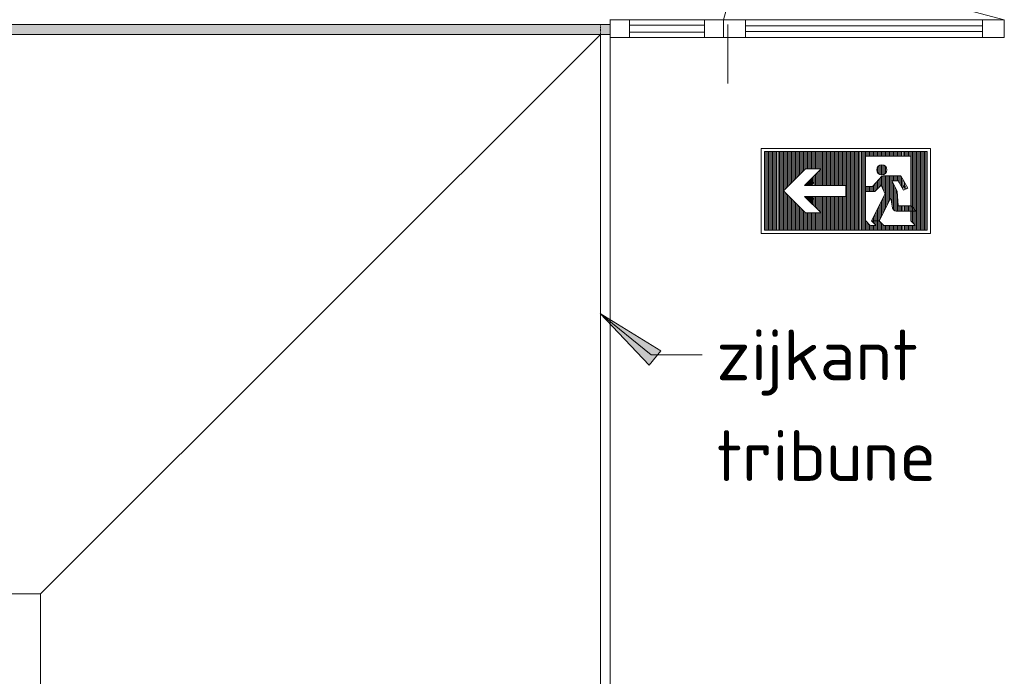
# Model space of a CAD drawing. Header units: millimetres. Extents: x 2016 to 102618, y -16590 to 68005.
# Tile 262 of 654: x 55441 to 58932, y 55022 to 57352. Entities that reach past the tile are written whole.
import ezdxf

# ---------------------------------------------------------------- set-up
doc = ezdxf.new("R2010")
doc.units = ezdxf.units.MM
doc.linetypes.add('dash 2_2', pattern=[4, 2, -2])
for name, color, linetype, lineweight in [('A-ANNO-NOTE', 131, 'Continuous', 5), ('A-DETL', 90, 'Continuous', 18), ('A-FLOR', 192, 'Continuous', 13), ('A-GENM', 13, 'Continuous', 13), ('A-GLAZ-CURT', 52, 'Continuous', 9), ('A-GLAZ-CWMG', 51, 'Continuous', 13), ('A-WALL-FNSH', 113, 'Continuous', 25), ('A-WALL-PATT', 111, 'Continuous', 25), ('G-ANNO-TEXT', 231, 'Continuous', 9)]:
    doc.layers.add(name, color=color, linetype=linetype, lineweight=lineweight)
doc.styles.add('ISOCPEUR_2', font='isocpeur.ttf', dxfattribs={"height": 180.0000000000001})

# ---------------------------------------------------------------- blocks, each defined once
blk = doc.blocks.new('31_VCS_CWP_vliesgevel_deur_enkel_glaspaneel - merk-3574687-00 Begane grond')
at = {"layer": 'A-GENM'}
for p, q in [((-497.4999999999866, 30.99999999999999), (-430.8476383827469, 279.7499999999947)), ((497.4999999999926, 30.99999999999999), (-454.9957840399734, 286.2204761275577))]:
    blk.add_line(p, q, dxfattribs=at)
at = {"layer": 'A-GLAZ-CURT', "lineweight": 18}
for p, q in [((-420.4999999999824, 31.00000000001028), (-497.4999999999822, 31.00000000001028)), ((-497.4999999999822, 31.00000000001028), (-497.4999999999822, -31.00000000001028)), ((-420.4999999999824, -31.00000000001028), (-420.4999999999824, 31.00000000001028)), ((-420.4999999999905, 30.99999999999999), (420.4999999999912, 30.99999999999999)), ((497.4999999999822, 31.00000000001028), (420.4999999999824, 31.00000000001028)), ((420.4999999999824, 31.00000000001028), (420.4999999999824, -31.00000000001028)), ((497.4999999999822, -31.00000000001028), (497.4999999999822, 31.00000000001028)), ((-497.4999999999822, -31.00000000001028), (-420.4999999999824, -31.00000000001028)), ((420.4999999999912, -31.00000000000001), (-420.4999999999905, -31.00000000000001)), ((420.4999999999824, -31.00000000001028), (497.4999999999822, -31.00000000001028))]:
    blk.add_line(p, q, dxfattribs=at)
at = {"layer": 'A-GLAZ-CURT', "lineweight": 13}
for p, q in [((420.4999999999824, 10.50000000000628), (-420.4999999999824, 10.50000000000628)), ((-420.4999999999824, 10.50000000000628), (-420.4999999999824, -10.50000000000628)), ((420.4999999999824, -10.50000000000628), (420.4999999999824, 10.50000000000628)), ((-420.4999999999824, -10.50000000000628), (420.4999999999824, -10.50000000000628))]:
    blk.add_line(p, q, dxfattribs=at)
blk = doc.blocks.new('Rectangular Mullion - aluminium kozijn_RT62_68mm-2938102-00 Begane grond')
at = {"layer": 'A-GLAZ-CWMG'}
for p, q in [((-67.99999999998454, 31.00000000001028), (0, 31.00000000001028)), ((-67.99999999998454, -31.00000000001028), (-67.99999999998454, 31.00000000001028)), ((0, 31.00000000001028), (0, -31.00000000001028)), ((0, -31.00000000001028), (-67.99999999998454, -31.00000000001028))]:
    blk.add_line(p, q, dxfattribs=at)
blk = doc.blocks.new('System Panel - 31_VCS_CP_glas-4711071-00 Begane grond')
at = {"layer": 'A-GLAZ-CURT'}
for p, q in [((133.0000000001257, 12.50000000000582), (-133.0000000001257, 12.50000000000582)), ((-133.0000000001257, 12.50000000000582), (-133.0000000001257, -12.50000000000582)), ((133.0000000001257, -12.50000000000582), (133.0000000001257, 12.50000000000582)), ((-133.0000000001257, -12.50000000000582), (133.0000000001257, -12.50000000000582))]:
    blk.add_line(p, q, dxfattribs=at)
blk = doc.blocks.new('Rectangular Mullion - aluminium kozijn_RT62_68mm-4711070-00 Begane grond')
at = {"layer": 'A-GLAZ-CWMG'}
for p, q in [((57602.99999999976, 57350.99999999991), (57868.99999999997, 57350.99999999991)), ((57602.99999999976, 57288.99999999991), (57868.99999999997, 57288.9999999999))]:
    blk.add_line(p, q, dxfattribs=at)
blk = doc.blocks.new('Rectangular Mullion - aluminium kozijn_RT62_68mm-2938097-00 Begane grond')
at = {"layer": 'A-GLAZ-CWMG'}
for p, q in [((-34.00000000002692, 31.00000000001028), (34.00000000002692, 31.00000000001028)), ((-34.00000000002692, -31.00000000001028), (-34.00000000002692, 31.00000000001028)), ((34.00000000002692, 31.00000000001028), (34.00000000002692, -31.00000000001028)), ((34.00000000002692, -31.00000000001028), (-34.00000000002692, -31.00000000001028))]:
    blk.add_line(p, q, dxfattribs=at)
blk = doc.blocks.new('NLRS_00_NEN-EN ISO 7010_E001 - vluchtweg links-4415713-00 Begane grond')
at = {"layer": 'A-ANNO-NOTE', "lineweight": 9}
for p, q in [((-2.999999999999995, -1.586231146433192e-14), (-2.999999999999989, -3.014634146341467)), ((2.999999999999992, -5.887109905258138e-15), (-2.999999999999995, -1.579138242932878e-14)), ((-2.882926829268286, -0.1170731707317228), (2.882926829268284, -0.1170731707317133)), ((-2.882926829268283, -2.897560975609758), (-2.882926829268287, -0.1170731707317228)), ((-2.835275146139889, -0.1170731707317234), (-2.835275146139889, -2.897560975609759)), ((-2.787623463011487, -0.1170731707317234), (-2.787623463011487, -2.897560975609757)), ((-2.739971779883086, -0.1170731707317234), (-2.739971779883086, -2.897560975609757)), ((-2.692320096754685, -0.1170731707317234), (-2.692320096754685, -2.897560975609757)), ((-2.644668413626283, -0.1170731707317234), (-2.644668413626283, -2.897560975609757)), ((-2.597016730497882, -0.1170731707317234), (-2.597016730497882, -2.897560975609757)), ((-2.549365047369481, -0.1170731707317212), (-2.549365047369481, -2.897560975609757)), ((-2.501713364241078, -0.1170731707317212), (-2.501713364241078, -2.897560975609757)), ((-2.454061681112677, -0.1170731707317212), (-2.454061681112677, -2.897560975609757)), ((-2.406409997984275, -0.1170731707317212), (-2.406409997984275, -2.897560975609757)), ((-2.358758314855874, -0.1170731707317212), (-2.358758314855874, -2.897560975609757)), ((-2.311106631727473, -0.1170731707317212), (-2.311106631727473, -2.897560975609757)), ((-2.263454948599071, -0.1170731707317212), (-2.263454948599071, -2.897560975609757)), ((-2.21580326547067, -0.1170731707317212), (-2.21580326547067, -2.897560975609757)), ((-2.168151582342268, -0.1170731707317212), (-2.168151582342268, -1.459060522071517)), ((-2.120499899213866, -0.1170731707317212), (-2.120499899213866, -1.411408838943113)), ((-2.072848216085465, -0.1170731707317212), (-2.072848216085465, -1.363757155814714)), ((-2.025196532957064, -0.1170731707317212), (-2.025196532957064, -1.316105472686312)), ((-1.977544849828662, -0.1170731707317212), (-1.977544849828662, -1.268453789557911)), ((-1.92989316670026, -0.1170731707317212), (-1.92989316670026, -1.220802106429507)), ((-1.882241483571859, -0.1170731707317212), (-1.882241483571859, -1.173150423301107)), ((-1.834589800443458, -0.1170731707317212), (-1.834589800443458, -1.125498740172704)), ((-1.786938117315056, -0.1170731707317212), (-1.786938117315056, -1.077847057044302)), ((-1.739286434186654, -0.1170731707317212), (-1.739286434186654, -1.0301953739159)), ((-1.691634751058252, -0.1170731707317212), (-1.691634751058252, -0.9825436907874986)), ((-1.643983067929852, -0.1170731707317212), (-1.643983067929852, -0.9348920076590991)), ((-1.59633138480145, -0.1170731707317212), (-1.59633138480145, -0.8872403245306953)), ((-1.548679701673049, -0.1170731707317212), (-1.548679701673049, -0.8395886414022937)), ((-1.501028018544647, -0.1170731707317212), (-1.501028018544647, -0.791936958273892)), ((-1.453376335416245, -0.1170731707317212), (-1.453376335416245, -0.7442852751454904)), ((-1.405724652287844, -0.1170731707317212), (-1.405724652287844, -0.7236984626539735)), ((-1.358072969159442, -0.1170731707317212), (-1.358072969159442, -0.7236984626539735)), ((-1.310421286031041, -0.1170731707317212), (-1.310421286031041, -0.7236984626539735)), ((-1.262769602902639, -0.1170731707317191), (-1.262769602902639, -0.7236984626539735)), ((-1.215117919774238, -0.1170731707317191), (-1.215117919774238, -0.7236984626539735)), ((-1.167466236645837, -0.1170731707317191), (-1.167466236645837, -0.7236984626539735)), ((-1.119814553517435, -0.1170731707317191), (-1.119814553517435, -0.7236984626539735)), ((-1.072162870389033, -0.1170731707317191), (-1.072162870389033, -0.7236984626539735)), ((-1.024511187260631, -0.1170731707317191), (-1.024511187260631, -0.7236984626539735)), ((-0.9768595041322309, -0.1170731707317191), (-0.9768595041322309, -0.7236984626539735)), ((-0.929207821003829, -0.1170731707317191), (-0.929207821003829, -0.7236984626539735)), ((-0.8815561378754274, -0.1170731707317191), (-0.8815561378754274, -0.7236984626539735)), ((-0.8339044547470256, -0.1170731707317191), (-0.8339044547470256, -1.312565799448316)), ((-0.7862527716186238, -0.1170731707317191), (-0.7862527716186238, -1.312565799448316)), ((-0.7386010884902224, -0.1170731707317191), (-0.7386010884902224, -1.312565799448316)), ((-0.6909494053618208, -0.1170731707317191), (-0.6909494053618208, -1.312565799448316)), ((-0.6432977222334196, -0.1170731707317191), (-0.6432977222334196, -1.312565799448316)), ((-0.5956460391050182, -0.1170731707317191), (-0.5956460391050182, -1.312565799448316)), ((-0.5479943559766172, -0.1170731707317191), (-0.5479943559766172, -1.312565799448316)), ((-0.5003426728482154, -0.1170731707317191), (-0.5003426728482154, -1.312565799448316)), ((-0.4526909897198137, -0.1170731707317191), (-0.4526909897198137, -1.312565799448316)), ((-0.4050393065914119, -0.1170731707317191), (-0.4050393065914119, -1.312565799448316)), ((-0.3573876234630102, -0.1170731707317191), (-0.3573876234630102, -1.312565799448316)), ((-0.3097359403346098, -0.1170731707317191), (-0.3097359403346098, -1.312565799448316)), ((-0.262084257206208, -0.1170731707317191), (-0.262084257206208, -1.312565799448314)), ((-0.2144325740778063, -0.1170731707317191), (-0.2144325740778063, -1.312565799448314)), ((-0.1667808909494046, -0.1170731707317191), (-0.1667808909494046, -1.312565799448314)), ((-0.1191292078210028, -0.1170731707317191), (-0.1191292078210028, -1.312565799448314)), ((-0.07147752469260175, -0.1170731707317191), (-0.07147752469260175, -1.312565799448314)), ((-0.02382584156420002, -0.1170731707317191), (-0.02382584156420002, -1.312565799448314)), ((0.02382584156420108, -0.117073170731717), (0.02382584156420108, -2.897560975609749)), ((0.07147752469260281, -0.117073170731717), (0.07147752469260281, -2.897560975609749)), ((0.1191292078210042, -0.117073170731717), (0.1191292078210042, -2.897560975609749)), ((0.1667808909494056, -0.117073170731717), (0.1667808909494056, -2.897560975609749)), ((0.2144325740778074, -0.117073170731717), (0.2144325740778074, -2.897560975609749)), ((0.2620842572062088, -0.117073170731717), (0.2620842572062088, -2.897560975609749)), ((0.3097359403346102, -0.117073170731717), (0.3097359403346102, -2.897560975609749)), ((0.3573876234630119, -0.117073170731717), (0.3573876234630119, -2.897560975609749)), ((0.4050393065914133, -0.117073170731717), (0.4050393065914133, -2.897560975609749)), ((0.4526909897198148, -0.117073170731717), (0.4526909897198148, -2.897560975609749)), ((0.5003426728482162, -0.117073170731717), (0.5003426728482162, -2.897560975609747)), ((0.5479943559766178, -0.117073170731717), (0.5479943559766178, -2.897560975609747)), ((0.5956460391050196, -0.117073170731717), (0.5956460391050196, -2.897560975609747)), ((0.6432977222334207, -0.117073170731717), (0.6432977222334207, -2.897560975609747)), ((0.6909494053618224, -0.117073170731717), (0.6909494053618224, -2.897560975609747)), ((0.6963764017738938, -0.2787535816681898), (2.303623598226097, -0.2787535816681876)), ((0.6963764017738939, -1.355876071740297), (0.6963764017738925, -0.2787535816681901)), ((0.7386010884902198, -0.117073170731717), (0.7386010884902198, -0.2787535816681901)), ((0.786252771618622, -0.117073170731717), (0.786252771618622, -0.2787535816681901)), ((0.8339044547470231, -0.117073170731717), (0.8339044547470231, -0.2787535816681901)), ((0.8815561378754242, -0.117073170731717), (0.8815561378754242, -0.2787535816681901)), ((0.9292078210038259, -0.117073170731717), (0.9292078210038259, -0.2787535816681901)), ((0.9768595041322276, -0.117073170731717), (0.9768595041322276, -0.2787535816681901)), ((1.024511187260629, -0.117073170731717), (1.024511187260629, -0.2787535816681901)), ((1.072162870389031, -0.117073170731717), (1.072162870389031, -0.2787535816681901)), ((1.119814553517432, -0.117073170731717), (1.119814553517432, -0.2787535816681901)), ((1.167466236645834, -0.117073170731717), (1.167466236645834, -0.2787535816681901)), ((1.215117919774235, -0.117073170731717), (1.215117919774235, -0.2787535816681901)), ((1.262769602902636, -0.117073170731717), (1.262769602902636, -0.278753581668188)), ((1.310421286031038, -0.1170731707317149), (1.310421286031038, -0.278753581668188)), ((1.35807296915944, -0.1170731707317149), (1.35807296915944, -0.278753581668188)), ((1.405724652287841, -0.1170731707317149), (1.405724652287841, -0.278753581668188)), ((1.453376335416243, -0.1170731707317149), (1.453376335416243, -0.278753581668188)), ((1.501028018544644, -0.1170731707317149), (1.501028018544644, -0.278753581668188)), ((1.548679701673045, -0.1170731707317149), (1.548679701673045, -0.278753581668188)), ((1.596331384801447, -0.1170731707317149), (1.596331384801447, -0.278753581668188)), ((1.643983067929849, -0.1170731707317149), (1.643983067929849, -0.278753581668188)), ((1.69163475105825, -0.1170731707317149), (1.69163475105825, -0.278753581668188)), ((1.739197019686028, -0.1170731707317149), (1.739197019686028, -0.278753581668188)), ((1.78684870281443, -0.1170731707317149), (1.78684870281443, -0.278753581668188)), ((1.834500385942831, -0.1170731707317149), (1.834500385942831, -0.278753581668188)), ((1.882152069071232, -0.1170731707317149), (1.882152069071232, -0.278753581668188)), ((1.929803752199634, -0.1170731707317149), (1.929803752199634, -0.278753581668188)), ((1.977455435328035, -0.1170731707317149), (1.977455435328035, -0.278753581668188)), ((2.025555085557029, -0.1170731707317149), (2.025555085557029, -0.278753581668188)), ((2.073206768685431, -0.1170731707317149), (2.073206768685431, -0.278753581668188)), ((2.120858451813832, -0.1170731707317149), (2.120858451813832, -0.278753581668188)), ((2.168510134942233, -0.1170731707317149), (2.168510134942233, -0.278753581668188)), ((2.21609110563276, -0.1170731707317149), (2.21609110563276, -0.278753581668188)), ((2.263742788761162, -0.1170731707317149), (2.263742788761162, -0.278753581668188)), ((2.303623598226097, -0.2787535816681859), (2.3036235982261, -2.033190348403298)), ((2.311106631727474, -0.1170731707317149), (2.311106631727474, -2.577662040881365)), ((2.358758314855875, -0.1170731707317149), (2.358758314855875, -2.625313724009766)), ((2.406409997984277, -0.1170731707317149), (2.406409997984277, -2.672965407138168)), ((2.454061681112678, -0.1170731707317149), (2.454061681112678, -2.720617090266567)), ((2.501713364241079, -0.1170731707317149), (2.501713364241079, -2.89756097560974)), ((2.549365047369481, -0.1170731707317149), (2.549365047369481, -2.89756097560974)), ((2.597016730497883, -0.1170731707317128), (2.597016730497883, -2.89756097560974)), ((2.644668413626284, -0.1170731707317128), (2.644668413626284, -2.89756097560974)), ((2.692320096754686, -0.1170731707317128), (2.692320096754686, -2.89756097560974)), ((2.739971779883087, -0.1170731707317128), (2.739971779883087, -2.89756097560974)), ((2.787623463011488, -0.1170731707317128), (2.787623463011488, -2.89756097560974)), ((2.83527514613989, -0.1170731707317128), (2.83527514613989, -2.89756097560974)), ((2.882926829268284, -0.1170731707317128), (2.882926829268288, -2.89756097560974)), ((2.999999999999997, -3.014634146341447), (2.999999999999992, -6.34492458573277e-15)), ((1.119814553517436, -0.674635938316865), (1.119814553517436, -0.8510125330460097)), ((1.167466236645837, -0.6195994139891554), (1.167466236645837, -0.9060490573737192)), ((1.215117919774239, -0.5933894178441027), (1.215117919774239, -0.9322590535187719)), ((1.262769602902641, -0.5829309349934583), (1.262769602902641, -0.9427175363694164)), ((1.310421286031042, -0.585416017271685), (1.310421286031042, -0.9402324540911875)), ((1.358072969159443, -0.6014415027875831), (1.358072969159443, -0.9242069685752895)), ((1.405724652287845, -0.6360420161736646), (1.405724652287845, -0.8896064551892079)), ((-1.432789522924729, -0.7236984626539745), (-2.216408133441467, -1.507317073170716)), ((-0.8754252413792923, -0.7236984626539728), (-1.464292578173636, -1.312565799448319)), ((-0.8754252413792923, -0.7236984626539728), (-1.432789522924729, -0.7236984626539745)), ((-1.167466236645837, -1.015739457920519), (-1.167466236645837, -1.244152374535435)), ((-1.119814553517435, -0.968087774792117), (-1.119814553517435, -1.312565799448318)), ((-1.072162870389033, -0.9204360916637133), (-1.072162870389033, -1.312565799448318)), ((-1.024511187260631, -0.8727844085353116), (-1.024511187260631, -1.312565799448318)), ((-0.9768595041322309, -0.8251327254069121), (-0.9768595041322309, -1.312565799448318)), ((-0.929207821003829, -0.7774810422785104), (-0.929207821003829, -1.312565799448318)), ((-0.8815561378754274, -0.7236984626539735), (-0.8815561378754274, -1.312565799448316)), ((1.291866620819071, -0.976987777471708), (0.9385475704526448, -1.355876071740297)), ((1.262769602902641, -1.008190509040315), (1.262769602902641, -1.330391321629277)), ((1.262769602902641, -1.008190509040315), (1.262769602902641, -1.330391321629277)), ((1.310421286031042, -0.9769877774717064), (1.310421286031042, -1.437418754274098)), ((1.946204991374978, -0.976987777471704), (1.310421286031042, -0.9769877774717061)), ((1.358072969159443, -0.9769877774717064), (1.358072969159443, -1.544446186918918)), ((1.405724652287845, -0.9769877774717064), (1.405724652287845, -2.130266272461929)), ((1.453376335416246, -0.9769877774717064), (1.453376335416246, -2.036744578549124)), ((1.501028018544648, -0.9769877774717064), (1.501028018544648, -1.94322288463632)), ((1.54867970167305, -0.9769877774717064), (1.54867970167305, -1.849701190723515)), ((1.596331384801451, -0.9769877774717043), (1.596331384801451, -1.75617949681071)), ((1.643983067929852, -0.9769877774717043), (1.643983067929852, -1.149094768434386)), ((1.691634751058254, -0.9769877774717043), (1.691634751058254, -1.149094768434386)), ((1.739286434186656, -0.9769877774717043), (1.739286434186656, -1.149094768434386)), ((1.786938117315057, -0.9769877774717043), (1.786938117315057, -1.149094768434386)), ((1.834589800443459, -0.9769877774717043), (1.834589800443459, -1.149094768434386)), ((1.88224148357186, -0.9769877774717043), (1.88224148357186, -1.20512439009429)), ((1.929893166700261, -0.9769877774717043), (1.929893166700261, -1.287659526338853)), ((2.195843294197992, -1.409374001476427), (1.946204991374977, -0.9769877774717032)), ((1.977544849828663, -1.031270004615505), (1.977544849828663, -1.370194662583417)), ((-1.916695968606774e-15, -1.312565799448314), (-1.464292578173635, -1.312565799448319)), ((-1.167466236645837, -1.0514859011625), (-1.428546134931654, -1.312565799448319)), ((-1.167466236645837, -1.09633360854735), (-1.383698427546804, -1.312565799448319)), ((-1.167466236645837, -1.145733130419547), (-1.334298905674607, -1.312565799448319)), ((-1.167466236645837, -1.194140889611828), (-1.285891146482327, -1.312565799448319)), ((-1.119814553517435, -1.196500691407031), (-1.235879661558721, -1.312565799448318)), ((-1.095463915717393e-15, -1.702068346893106), (-1.919252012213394e-15, -1.312565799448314)), ((0.9385475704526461, -1.355876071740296), (0.6963764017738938, -1.355876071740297)), ((0.7386010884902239, -1.355876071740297), (0.7386010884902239, -1.531401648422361)), ((0.7862527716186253, -1.355876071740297), (0.7862527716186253, -1.531401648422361)), ((0.8339044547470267, -1.355876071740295), (0.8339044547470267, -1.531401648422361)), ((0.8815561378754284, -1.355876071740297), (0.8815561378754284, -1.531401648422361)), ((0.9292078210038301, -1.355876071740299), (0.9292078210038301, -1.531401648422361)), ((0.9768595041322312, -1.314791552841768), (0.9768595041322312, -1.531401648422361)), ((1.022472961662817, -1.53140164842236), (1.250666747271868, -1.303207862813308)), ((1.024511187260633, -1.263691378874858), (1.024511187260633, -1.529363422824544)), ((1.072162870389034, -1.212591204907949), (1.072162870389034, -1.481711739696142)), ((1.119814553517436, -1.161491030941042), (1.119814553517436, -1.434060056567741)), ((1.167466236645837, -1.110390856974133), (1.167466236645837, -1.386408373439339)), ((1.215117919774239, -1.059290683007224), (1.215117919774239, -1.338756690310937)), ((1.250666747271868, -1.303207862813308), (1.405724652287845, -1.651473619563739)), ((1.628382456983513, -1.149094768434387), (1.849892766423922, -1.149094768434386)), ((1.816678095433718, -1.518645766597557), (1.628382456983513, -1.149094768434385)), ((1.643983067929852, -1.179712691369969), (1.643983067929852, -2.037080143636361)), ((1.691634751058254, -1.273234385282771), (1.691634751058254, -2.185773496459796)), ((1.739286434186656, -1.366756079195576), (1.739286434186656, -2.216334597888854)), ((1.849892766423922, -1.149094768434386), (2.04464404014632, -1.48641386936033)), ((2.025196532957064, -1.113805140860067), (2.025196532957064, -1.452729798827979)), ((2.025196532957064, -1.305610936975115), (2.110275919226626, -1.452972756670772)), ((2.072848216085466, -1.196340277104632), (2.072848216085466, -1.388146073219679)), ((2.072848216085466, -1.29284270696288), (2.152792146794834, -1.43130965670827)), ((-1.432789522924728, -2.290935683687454), (-2.216408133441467, -1.507317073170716)), ((-2.168151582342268, -1.555573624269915), (-2.168151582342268, -2.897560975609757)), ((-2.120499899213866, -1.603225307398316), (-2.120499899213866, -2.897560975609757)), ((-2.072848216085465, -1.650876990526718), (-2.072848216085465, -2.897560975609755)), ((-2.025196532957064, -1.698528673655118), (-2.025196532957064, -2.897560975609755)), ((-0.8754252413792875, -2.290935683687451), (-1.464292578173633, -1.702068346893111)), ((-1.09053391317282e-15, -1.702068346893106), (-1.464292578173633, -1.702068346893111)), ((-1.167466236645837, -1.952573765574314), (-1.417971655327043, -1.70206834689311)), ((-1.167466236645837, -1.906252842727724), (-1.371650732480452, -1.702068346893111)), ((-1.167466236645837, -1.859931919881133), (-1.325329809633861, -1.70206834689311)), ((-1.167466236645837, -1.81489132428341), (-1.280289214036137, -1.70206834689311)), ((-1.119814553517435, -1.814941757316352), (-1.232687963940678, -1.70206834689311)), ((-1.167466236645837, -1.702068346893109), (-1.167466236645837, -1.998894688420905)), ((-1.119814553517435, -1.702068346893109), (-1.119814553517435, -2.046546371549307)), ((-1.072162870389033, -1.702068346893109), (-1.072162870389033, -2.094198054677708)), ((-1.024511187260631, -1.702068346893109), (-1.024511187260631, -2.14184973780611)), ((-0.9768595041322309, -1.702068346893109), (-0.9768595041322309, -2.189501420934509)), ((-0.929207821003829, -1.702068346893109), (-0.929207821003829, -2.237153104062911)), ((-0.8815561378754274, -1.702068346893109), (-0.8815561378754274, -2.284804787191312)), ((-0.8339044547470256, -1.702068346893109), (-0.8339044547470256, -2.897560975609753)), ((-0.7862527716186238, -1.702068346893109), (-0.7862527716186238, -2.897560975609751)), ((-0.7386010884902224, -1.702068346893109), (-0.7386010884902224, -2.897560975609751)), ((-0.6909494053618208, -1.702068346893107), (-0.6909494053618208, -2.897560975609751)), ((-0.6432977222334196, -1.702068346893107), (-0.6432977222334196, -2.897560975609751)), ((-0.5956460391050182, -1.702068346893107), (-0.5956460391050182, -2.897560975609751)), ((-0.5479943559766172, -1.702068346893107), (-0.5479943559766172, -2.897560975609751)), ((-0.5003426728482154, -1.702068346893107), (-0.5003426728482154, -2.897560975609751)), ((-0.4526909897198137, -1.702068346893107), (-0.4526909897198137, -2.897560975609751)), ((-0.4050393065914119, -1.702068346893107), (-0.4050393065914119, -2.897560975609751)), ((-0.3573876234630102, -1.702068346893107), (-0.3573876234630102, -2.897560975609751)), ((-0.3097359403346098, -1.702068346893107), (-0.3097359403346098, -2.897560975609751)), ((-0.262084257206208, -1.702068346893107), (-0.262084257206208, -2.897560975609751)), ((-0.2144325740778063, -1.702068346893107), (-0.2144325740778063, -2.897560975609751)), ((-0.1667808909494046, -1.702068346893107), (-0.1667808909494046, -2.897560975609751)), ((-0.1191292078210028, -1.702068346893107), (-0.1191292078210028, -2.897560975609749)), ((-0.07147752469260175, -1.702068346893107), (-0.07147752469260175, -2.897560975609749)), ((-0.02382584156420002, -1.702068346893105), (-0.02382584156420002, -2.897560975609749)), ((0.6963764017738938, -1.531401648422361), (1.022472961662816, -1.531401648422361)), ((0.6963764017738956, -2.570179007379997), (0.6963764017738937, -1.531401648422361)), ((1.405724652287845, -1.586085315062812), (0.9043038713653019, -2.570179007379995)), ((1.358072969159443, -1.679607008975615), (1.358072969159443, -2.223787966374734)), ((1.786938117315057, -1.460277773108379), (1.786938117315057, -2.223952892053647)), ((1.852658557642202, -2.0331903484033), (1.816678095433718, -1.518645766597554)), ((2.04464404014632, -1.486413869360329), (2.195843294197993, -1.409374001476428)), ((-1.977544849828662, -1.746180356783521), (-1.977544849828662, -2.897560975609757)), ((-1.92989316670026, -1.793832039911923), (-1.92989316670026, -2.897560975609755)), ((-1.882241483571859, -1.841483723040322), (-1.882241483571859, -2.897560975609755)), ((-1.834589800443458, -1.889135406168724), (-1.834589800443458, -2.897560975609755)), ((-1.786938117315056, -1.936787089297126), (-1.786938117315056, -2.897560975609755)), ((-1.739286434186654, -1.984438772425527), (-1.739286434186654, -2.897560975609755)), ((-1.691634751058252, -2.032090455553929), (-1.691634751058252, -2.897560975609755)), ((-1.643983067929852, -2.07974213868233), (-1.643983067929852, -2.897560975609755)), ((1.167466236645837, -2.05369378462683), (1.167466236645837, -2.897560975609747)), ((1.181577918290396, -2.570179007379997), (1.596331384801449, -1.756179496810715)), ((1.215117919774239, -1.960172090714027), (1.215117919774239, -2.504353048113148)), ((1.262769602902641, -1.866650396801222), (1.262769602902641, -2.410831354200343)), ((1.310421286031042, -1.77312870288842), (1.310421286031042, -2.31730966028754)), ((1.598743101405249, -1.7514462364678), (1.656502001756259, -2.116121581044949)), ((1.834589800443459, -1.774795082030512), (1.834589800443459, -2.223952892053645)), ((2.3036235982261, -2.033190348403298), (1.852658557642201, -2.0331903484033)), ((1.88224148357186, -2.0331903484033), (1.88224148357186, -2.223952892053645)), ((1.929893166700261, -2.0331903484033), (1.929893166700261, -2.223952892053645)), ((1.977544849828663, -2.0331903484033), (1.977544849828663, -2.223952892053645)), ((2.025196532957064, -2.0331903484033), (2.025196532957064, -2.223952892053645)), ((2.072848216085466, -2.0331903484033), (2.072848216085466, -2.223952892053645)), ((2.120499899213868, -2.033190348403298), (2.120499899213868, -2.223952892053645)), ((2.168151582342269, -2.033190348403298), (2.168151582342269, -2.223952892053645)), ((2.215803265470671, -2.033190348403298), (2.215803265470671, -2.223952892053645)), ((2.263454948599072, -2.033190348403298), (2.263454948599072, -2.223952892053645)), ((2.496455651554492, -2.223952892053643), (2.311106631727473, -2.038603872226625)), ((-1.59633138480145, -2.127393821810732), (-1.59633138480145, -2.897560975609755)), ((-1.548679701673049, -2.175045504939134), (-1.548679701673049, -2.897560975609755)), ((-1.501028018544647, -2.222697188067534), (-1.501028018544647, -2.897560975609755)), ((-1.453376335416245, -2.270348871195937), (-1.453376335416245, -2.897560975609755)), ((-0.8754252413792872, -2.290935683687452), (-1.432789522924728, -2.290935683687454)), ((-1.405724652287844, -2.290935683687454), (-1.405724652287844, -2.897560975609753)), ((-1.358072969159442, -2.290935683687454), (-1.358072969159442, -2.897560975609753)), ((-1.310421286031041, -2.290935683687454), (-1.310421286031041, -2.897560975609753)), ((-1.262769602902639, -2.290935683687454), (-1.262769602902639, -2.897560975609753)), ((-1.215117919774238, -2.290935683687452), (-1.215117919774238, -2.897560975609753)), ((-1.167466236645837, -2.290935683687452), (-1.167466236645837, -2.897560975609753)), ((-1.119814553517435, -2.290935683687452), (-1.119814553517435, -2.897560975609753)), ((-1.072162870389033, -2.290935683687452), (-1.072162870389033, -2.897560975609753)), ((-1.024511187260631, -2.290935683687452), (-1.024511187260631, -2.897560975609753)), ((-0.9768595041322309, -2.290935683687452), (-0.9768595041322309, -2.897560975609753)), ((-0.929207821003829, -2.290935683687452), (-0.929207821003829, -2.897560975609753)), ((-0.8815561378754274, -2.290935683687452), (-0.8815561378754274, -2.897560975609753)), ((0.9768595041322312, -2.427780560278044), (0.9768595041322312, -2.642734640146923)), ((1.024511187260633, -2.334258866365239), (1.024511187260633, -2.690386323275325)), ((1.072162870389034, -2.240737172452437), (1.072162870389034, -2.897560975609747)), ((1.119814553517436, -2.147215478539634), (1.119814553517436, -2.897560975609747)), ((1.786938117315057, -2.223952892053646), (2.496455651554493, -2.223952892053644)), ((2.303623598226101, -2.570179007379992), (2.3036235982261, -2.223952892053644)), ((0.8620779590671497, -2.735880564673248), (0.690949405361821, -2.564752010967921)), ((0.7386010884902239, -2.612403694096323), (0.7386010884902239, -2.897560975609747)), ((0.7862527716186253, -2.660055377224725), (0.7862527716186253, -2.897560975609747)), ((0.8339044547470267, -2.707707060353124), (0.8339044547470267, -2.897560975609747)), ((0.8815561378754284, -2.73588056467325), (0.8815561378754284, -2.897560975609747)), ((1.072162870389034, -2.73588056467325), (0.8815561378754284, -2.73588056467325)), ((0.9043038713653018, -2.570179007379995), (1.072162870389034, -2.738038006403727)), ((0.9043038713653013, -2.570179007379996), (1.181577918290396, -2.570179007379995)), ((0.9292078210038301, -2.73588056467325), (0.9292078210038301, -2.897560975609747)), ((0.9768595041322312, -2.73588056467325), (0.9768595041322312, -2.897560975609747)), ((1.024511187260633, -2.73588056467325), (1.024511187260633, -2.897560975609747)), ((1.181577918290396, -2.570179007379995), (1.347279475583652, -2.73588056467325)), ((1.215117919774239, -2.603719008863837), (1.215117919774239, -2.897560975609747)), ((1.262769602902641, -2.651370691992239), (1.262769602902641, -2.897560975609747)), ((1.310421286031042, -2.699022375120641), (1.310421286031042, -2.897560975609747)), ((1.358072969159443, -2.73588056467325), (1.358072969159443, -2.897560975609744)), ((2.454061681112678, -2.735880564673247), (1.358072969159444, -2.73588056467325)), ((1.405724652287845, -2.73588056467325), (1.405724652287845, -2.897560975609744)), ((1.453376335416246, -2.73588056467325), (1.453376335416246, -2.897560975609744)), ((1.501028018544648, -2.73588056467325), (1.501028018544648, -2.897560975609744)), ((1.54867970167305, -2.73588056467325), (1.54867970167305, -2.897560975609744)), ((1.596331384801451, -2.73588056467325), (1.596331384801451, -2.897560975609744)), ((1.643983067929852, -2.735880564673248), (1.643983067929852, -2.897560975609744)), ((1.691634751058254, -2.735880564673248), (1.691634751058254, -2.897560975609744)), ((1.739286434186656, -2.735880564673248), (1.739286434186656, -2.897560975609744)), ((1.786938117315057, -2.735880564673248), (1.786938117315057, -2.897560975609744)), ((1.834589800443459, -2.735880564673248), (1.834589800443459, -2.897560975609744)), ((1.88224148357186, -2.735880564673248), (1.88224148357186, -2.897560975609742)), ((1.929893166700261, -2.735880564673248), (1.929893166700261, -2.897560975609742)), ((1.977544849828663, -2.735880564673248), (1.977544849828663, -2.897560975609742)), ((2.025196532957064, -2.735880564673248), (2.025196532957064, -2.897560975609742)), ((2.072848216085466, -2.735880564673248), (2.072848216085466, -2.897560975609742)), ((2.120499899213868, -2.735880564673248), (2.120499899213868, -2.897560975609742)), ((2.168151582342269, -2.735880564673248), (2.168151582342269, -2.897560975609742)), ((2.215803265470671, -2.735880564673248), (2.215803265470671, -2.897560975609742)), ((2.263454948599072, -2.735880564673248), (2.263454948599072, -2.897560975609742)), ((2.303623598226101, -2.570179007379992), (2.469325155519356, -2.735880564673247)), ((2.311106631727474, -2.735880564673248), (2.311106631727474, -2.897560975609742)), ((2.358758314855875, -2.735880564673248), (2.358758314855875, -2.897560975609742)), ((2.406409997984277, -2.735880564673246), (2.406409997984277, -2.897560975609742)), ((2.454061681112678, -2.735880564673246), (2.454061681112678, -2.897560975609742)), ((-2.999999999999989, -3.014634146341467), (2.999999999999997, -3.014634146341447)), ((2.882926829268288, -2.89756097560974), (-2.882926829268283, -2.897560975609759))]:
    blk.add_line(p, q, dxfattribs=at)
blk.add_circle((1.277278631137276, -0.7628242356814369), 0.1804774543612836, dxfattribs=at)
blk.add_arc((1.782756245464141, -2.096124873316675), 0.1278280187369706, 188.9999999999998, 269.9999999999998, dxfattribs=at)

msp = doc.modelspace()

# ---------------------------------------------------------------- hatches: boundary and pattern name
at = {"layer": 'A-WALL-PATT', "lineweight": 13}
h = msp.add_hatch(color=256, dxfattribs=at)
h.paths.add_polyline_path([(57417.99999999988, 57299.99999999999), (57534.99999999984, 57300.00000000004), (57534.99999999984, 57334.99999999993), (54999.99999999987, 57334.99999999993), (54999.99999999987, 57300.00000000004), (57213.84587618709, 57299.99999999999)], flags=0)
h.paths.add_polyline_path([(43109.96335747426, 57300.00000000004), (45000.00000000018, 57300.00000000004), (45000.00000000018, 57334.99999999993), (42500.00000000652, 57334.99999999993), (42500.0000000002, 57300.00000000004), (42695.14328339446, 57300.00000000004)], flags=0)
at = {"layer": 'G-ANNO-TEXT'}
msp.add_hatch(color=10, dxfattribs=at).paths.add_polyline_path([(57499.59475153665, 56309.04451631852), (57673.06314147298, 56126.03634313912), (57714.51835004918, 56177.16911846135)], flags=0)

# ---------------------------------------------------------------- linework, layer by layer
at = {"layer": 'A-DETL', "linetype": 'dash 2_2', "lineweight": 13}
msp.add_line((57499.99999999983, 53392.49999999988), (57499.99999999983, 57334.99999999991), dxfattribs=at)
at = {"layer": 'A-DETL', "lineweight": 13}
for p, q in [((57937.00000000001, 57334.9999999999), (57937.00000000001, 57294.9999999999)), ((57952.00000000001, 57334.9999999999), (57952.00000000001, 57124.9999999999))]:
    msp.add_line(p, q, dxfattribs=at)
at = {"layer": 'A-FLOR', "lineweight": 9}
msp.add_line((55515.00000000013, 55314.99999999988), (57499.99999999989, 57299.99999999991), dxfattribs=at)
at = {"layer": 'A-FLOR'}
for p, q in [((57499.99999999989, 57299.99999999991), (57499.99999999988, 52559.99999999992)), ((57534.99999999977, 57288.99999999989), (57534.99999999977, 52559.99999999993)), ((55515.00000000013, 55314.99999999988), (44485.00000000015, 55314.99999999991)), ((55515.00000000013, 53453.99999999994), (55515.00000000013, 55314.99999999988))]:
    msp.add_line(p, q, dxfattribs=at)
at = {"layer": 'A-WALL-FNSH', "color": 7, "lineweight": 13}
for p, q in [((54999.99999999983, 57334.99999999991), (57534.99999999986, 57334.99999999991)), ((57534.99999999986, 57334.99999999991), (57534.99999999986, 57352.99999999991))]:
    msp.add_line(p, q, dxfattribs=at)
at = {"layer": 'A-WALL-FNSH', "color": 10, "lineweight": 9}
for p, q in [((57534.99999999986, 57299.9999999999), (57534.99999999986, 57334.99999999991)), ((54999.99999999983, 57299.9999999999), (57534.99999999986, 57299.9999999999))]:
    msp.add_line(p, q, dxfattribs=at)
at = {"layer": 'G-ANNO-TEXT', "color": 10}
for p, q in [((57499.59475153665, 56309.04451631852), (57673.06314147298, 56126.03634313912)), ((57714.51835004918, 56177.16911846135), (57499.59475153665, 56309.04451631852)), ((57499.59475153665, 56309.04451631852), (57680.14619713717, 56162.6648647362)), ((57673.06314147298, 56126.03634313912), (57714.51835004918, 56177.16911846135)), ((57680.14619713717, 56162.6648647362), (57860.69764273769, 56162.6648647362))]:
    msp.add_line(p, q, dxfattribs=at)

# ---------------------------------------------------------------- block references
at = {"layer": 'A-ANNO-NOTE', "lineweight": 9, "xscale": 100, "yscale": 100, "zscale": 100}
msp.add_blockref('NLRS_00_NEN-EN ISO 7010_E001 - vluchtweg links-4415713-00 Begane grond', (58370.30219671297, 56895.45857946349), dxfattribs=at)
at = {"layer": 'A-GLAZ-CURT', "lineweight": 18}
msp.add_blockref('31_VCS_CWP_vliesgevel_deur_enkel_glaspaneel - merk-3574687-00 Begane grond', (58434.49999999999, 57319.99999999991), dxfattribs=at)
at = {"layer": 'A-GLAZ-CURT', "rotation": 180}
msp.add_blockref('System Panel - 31_VCS_CP_glas-4711071-00 Begane grond', (57735.99999999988, 57319.99999999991), dxfattribs=at)
at = {"layer": 'A-GLAZ-CWMG', "extrusion": (0, 0, -1)}
for name, p in [('Rectangular Mullion - aluminium kozijn_RT62_68mm-2938102-00 Begane grond', (-57534.99999999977, 57319.99999999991)), ('Rectangular Mullion - aluminium kozijn_RT62_68mm-2938097-00 Begane grond', (-57902.99999999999, 57319.99999999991))]:
    msp.add_blockref(name, p, dxfattribs=at)
at = {"layer": 'A-GLAZ-CWMG'}
msp.add_blockref('Rectangular Mullion - aluminium kozijn_RT62_68mm-4711070-00 Begane grond', (0, 0), dxfattribs=at)

# ---------------------------------------------------------------- texts
at = {"layer": 'G-ANNO-TEXT', "color": 7, "char_height": 180, "attachment_point": 1, "style": 'ISOCPEUR_2'}
for s, insert, width in [('zijkant ', (57910.69764273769, 56252.66486473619), 1010.12625), ('tribune', (57910.69764273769, 55895.47736473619), 945.99125)]:
    msp.add_mtext(s, dxfattribs=dict(at, insert=insert, width=width))

doc.saveas('drawing.dxf')
